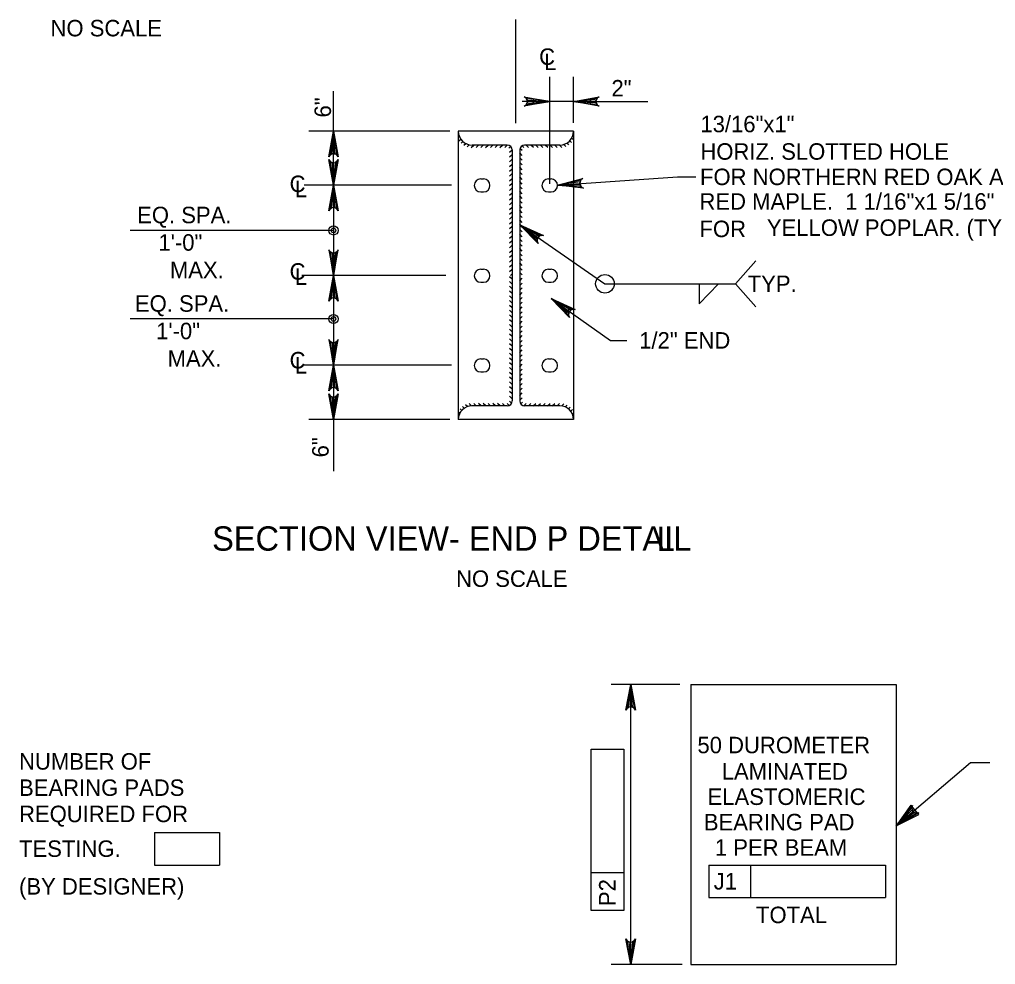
# Model space of a CAD drawing. Extents: x 638175 to 640495, y 294277 to 298435.
# Drawn here: x 639474 to 639651.7, y 297392.9 to 297564.9 of the extents above; entities that cross this region are included whole.
import ezdxf

# ---------------------------------------------------------------- set-up
doc = ezdxf.new("R2010")
doc.units = 0
for name, color, linetype in [('2', 7, 'Continuous'), ('3', 7, 'Continuous'), ('4', 7, 'Continuous'), ('7', 7, 'Continuous')]:
    doc.layers.add(name, color=color, linetype=linetype)

msp = doc.modelspace()

# ---------------------------------------------------------------- linework, layer by layer
at = {"layer": '2'}
for p, q in [((639594.19, 297443.9), (639581.72, 297443.9)), ((639647.13, 297429.69), (639650.64, 297429.69)), ((639594.66, 297392.94), (639581.72, 297392.94))]:
    msp.add_line(p, q, dxfattribs=at)
for points in [[(639585.27, 297443.9), (639586.14, 297439.24), (639585.89, 297439.6), (639585.58, 297439.78), (639585.27, 297439.84), (639584.95, 297439.78), (639584.64, 297439.6), (639584.39, 297439.24), (639585.27, 297443.9), (639584.64, 297439.6), (639584.95, 297439.78), (639585.27, 297443.9), (639585.27, 297439.84), (639585.58, 297439.78), (639585.27, 297443.9), (639585.89, 297439.6)], [(639633.57, 297418.18), (639647.13, 297429.69)], [(639633.57, 297418.18), (639636.56, 297421.87), (639636.44, 297421.44), (639636.51, 297421.09), (639636.67, 297420.81), (639636.91, 297420.61), (639637.25, 297420.49), (639637.69, 297420.53), (639633.57, 297418.18), (639637.25, 297420.49), (639636.91, 297420.61), (639633.57, 297418.18), (639636.67, 297420.81), (639636.51, 297421.09), (639633.57, 297418.18), (639636.44, 297421.44)], [(639585.27, 297392.94), (639584.39, 297397.61), (639584.64, 297397.25), (639584.95, 297397.06), (639585.27, 297397.01), (639585.58, 297397.06), (639585.89, 297397.25), (639586.14, 297397.61), (639585.27, 297392.94), (639585.89, 297397.25), (639585.58, 297397.06), (639585.27, 297392.94), (639585.27, 297397.01), (639584.95, 297397.06), (639585.27, 297392.94), (639584.64, 297397.25)]]:
    msp.add_lwpolyline(points, dxfattribs=at)
for points in [[(639584.87, 297441.54), (639585.66, 297441.54), (639585.27, 297443.9)], [(639633.57, 297418.18), (639637.73, 297420.24), (639636.27, 297421.95)], [(639584.87, 297395.31), (639585.66, 297395.31), (639585.27, 297392.94)]]:
    msp.add_lwpolyline(points, close=True, dxfattribs=at)
at = {"layer": '3'}
for p, q in [((639570.53, 297535.03), (639570.53, 297554.51)), ((639574.86, 297546.15), (639574.86, 297554.51)), ((639531.17, 297534.79), (639531.17, 297551.91)), ((639574.86, 297550.01), (639565.54, 297550.01)), ((639577.86, 297550.01), (639580.86, 297550.01)), ((639580.86, 297550.01), (639588.4, 297550.01)), ((639552.33, 297544.59), (639526.67, 297544.59)), ((639593.77, 297536.31), (639597.09, 297536.31)), ((639531.17, 297534.79), (639531.17, 297482.75)), ((639531.17, 297526.55), (639494.18, 297526.55)), ((639565.06, 297527.56), (639580.57, 297516.84)), ((639604.31, 297516.84), (639608.02, 297521.03)), ((639551.64, 297518.36), (639525.42, 297518.36)), ((639580.57, 297516.84), (639604.31, 297516.84)), ((639597.73, 297516.84), (639597.73, 297513.17)), ((639597.73, 297513.17), (639601.26, 297516.84)), ((639604.31, 297516.84), (639608.02, 297512.64)), ((639570.82, 297514.14), (639581.56, 297506.53)), ((639531.17, 297510.44), (639494.18, 297510.44)), ((639581.56, 297506.53), (639584.56, 297506.53)), ((639552.33, 297492.13), (639526.67, 297492.13)), ((639585.27, 297392.94), (639585.27, 297443.9)), ((639578.08, 297402.77), (639578.08, 297432.16)), ((639578.08, 297432.16), (639583.99, 297432.16)), ((639583.99, 297432.16), (639583.99, 297402.77)), ((639498.61, 297416.96), (639510.41, 297416.96)), ((639498.61, 297416.96), (639498.61, 297411.05)), ((639510.41, 297416.96), (639510.41, 297411.05)), ((639498.61, 297411.05), (639510.41, 297411.05)), ((639599.51, 297411.05), (639631.66, 297411.05)), ((639599.51, 297411.05), (639599.51, 297405.14)), ((639607.07, 297411.05), (639607.07, 297405.14)), ((639631.66, 297411.05), (639631.66, 297405.14)), ((639583.99, 297409.61), (639578.08, 297409.61)), ((639599.51, 297405.14), (639631.66, 297405.14)), ((639583.99, 297402.77), (639578.08, 297402.77))]:
    msp.add_line(p, q, dxfattribs=at)
for points in [[(639570.53, 297550.01), (639565.87, 297549.14), (639566.22, 297549.39), (639566.41, 297549.7), (639566.46, 297550.01), (639566.41, 297550.33), (639566.22, 297550.64), (639565.87, 297550.89), (639570.53, 297550.01), (639566.22, 297550.64), (639566.41, 297550.33), (639570.53, 297550.01), (639566.46, 297550.01), (639566.41, 297549.7), (639570.53, 297550.01), (639566.22, 297549.39)], [(639574.86, 297550.01), (639579.52, 297550.89), (639579.16, 297550.64), (639578.97, 297550.33), (639578.92, 297550.01), (639578.97, 297549.7), (639579.16, 297549.39), (639579.52, 297549.14), (639574.86, 297550.01), (639579.16, 297549.39), (639578.97, 297549.7), (639574.86, 297550.01), (639578.92, 297550.01), (639578.97, 297550.33), (639574.86, 297550.01), (639579.16, 297550.64)], [(639531.17, 297544.59), (639532.04, 297539.93), (639531.79, 297540.28), (639531.48, 297540.47), (639531.17, 297540.52), (639530.86, 297540.47), (639530.54, 297540.28), (639530.3, 297539.93), (639531.17, 297544.59), (639530.54, 297540.28), (639530.86, 297540.47), (639531.17, 297544.59), (639531.17, 297540.52), (639531.48, 297540.47), (639531.17, 297544.59), (639531.79, 297540.28)], [(639531.17, 297534.79), (639530.3, 297539.45), (639530.54, 297539.1), (639530.86, 297538.91), (639531.17, 297538.86), (639531.48, 297538.91), (639531.79, 297539.1), (639532.04, 297539.45), (639531.17, 297534.79), (639531.79, 297539.1), (639531.48, 297538.91), (639531.17, 297534.79), (639531.17, 297538.86), (639530.86, 297538.91), (639531.17, 297534.79), (639530.54, 297539.1)], [(639571.95, 297534.81), (639593.77, 297536.31)], [(639571.95, 297534.81), (639576.54, 297536), (639576.2, 297535.73), (639576.04, 297535.41), (639576, 297535.09), (639576.08, 297534.78), (639576.28, 297534.48), (639576.66, 297534.26), (639571.95, 297534.81), (639576.28, 297534.48), (639576.08, 297534.78), (639571.95, 297534.81), (639576, 297535.09), (639576.04, 297535.41), (639571.95, 297534.81), (639576.2, 297535.73)], [(639531.17, 297534.79), (639532.04, 297530.13), (639531.79, 297530.49), (639531.48, 297530.68), (639531.17, 297530.73), (639530.86, 297530.68), (639530.54, 297530.49), (639530.3, 297530.13), (639531.17, 297534.79), (639530.54, 297530.49), (639530.86, 297530.68), (639531.17, 297534.79), (639531.17, 297530.73), (639531.48, 297530.68), (639531.17, 297534.79), (639531.79, 297530.49)], [(639565.06, 297527.56), (639569.39, 297525.63), (639568.96, 297525.63), (639568.63, 297525.48), (639568.41, 297525.25), (639568.27, 297524.96), (639568.25, 297524.6), (639568.4, 297524.19), (639565.06, 297527.56), (639568.25, 297524.6), (639568.27, 297524.96), (639565.06, 297527.56), (639568.41, 297525.25), (639568.63, 297525.48), (639565.06, 297527.56), (639568.96, 297525.63)], [(639531.17, 297518.36), (639532.04, 297523.02), (639531.79, 297522.66), (639531.48, 297522.47), (639531.17, 297522.42), (639530.86, 297522.47), (639530.54, 297522.66), (639530.3, 297523.02), (639531.17, 297518.36), (639530.54, 297522.66), (639530.86, 297522.47), (639531.17, 297518.36), (639531.17, 297522.42), (639531.48, 297522.47), (639531.17, 297518.36), (639531.79, 297522.66)], [(639531.17, 297518.36), (639532.04, 297513.69), (639531.79, 297514.05), (639531.48, 297514.24), (639531.17, 297514.29), (639530.86, 297514.24), (639530.54, 297514.05), (639530.3, 297513.69), (639531.17, 297518.36), (639530.54, 297514.05), (639530.86, 297514.24), (639531.17, 297518.36), (639531.17, 297514.29), (639531.48, 297514.24), (639531.17, 297518.36), (639531.79, 297514.05)], [(639570.82, 297514.14), (639575.13, 297512.16), (639574.69, 297512.16), (639574.36, 297512.01), (639574.14, 297511.79), (639574, 297511.5), (639573.97, 297511.14), (639574.12, 297510.73), (639570.82, 297514.14), (639573.97, 297511.14), (639574, 297511.5), (639570.82, 297514.14), (639574.14, 297511.79), (639574.36, 297512.01), (639570.82, 297514.14), (639574.69, 297512.16)], [(639531.17, 297502.04), (639532.04, 297506.7), (639531.79, 297506.34), (639531.48, 297506.16), (639531.17, 297506.1), (639530.86, 297506.16), (639530.54, 297506.34), (639530.3, 297506.7), (639531.17, 297502.04), (639530.54, 297506.34), (639530.86, 297506.16), (639531.17, 297502.04), (639531.17, 297506.1), (639531.48, 297506.16), (639531.17, 297502.04), (639531.79, 297506.34)], [(639531.17, 297502.04), (639532.04, 297497.38), (639531.79, 297497.74), (639531.48, 297497.92), (639531.17, 297497.98), (639530.86, 297497.92), (639530.54, 297497.74), (639530.3, 297497.38), (639531.17, 297502.04), (639530.54, 297497.74), (639530.86, 297497.92), (639531.17, 297502.04), (639531.17, 297497.98), (639531.48, 297497.92), (639531.17, 297502.04), (639531.79, 297497.74)], [(639531.17, 297492.13), (639530.3, 297496.79), (639530.54, 297496.43), (639530.86, 297496.24), (639531.17, 297496.19), (639531.48, 297496.24), (639531.79, 297496.43), (639532.04, 297496.79), (639531.17, 297492.13), (639531.79, 297496.43), (639531.48, 297496.24), (639531.17, 297492.13), (639531.17, 297496.19), (639530.86, 297496.24), (639531.17, 297492.13), (639530.54, 297496.43)]]:
    msp.add_lwpolyline(points, dxfattribs=at)
for points in [[(639567.53, 297550.51), (639567.53, 297549.51), (639570.53, 297550.01)], [(639577.86, 297550.51), (639577.86, 297549.51), (639574.86, 297550.01)], [(639530.67, 297541.59), (639531.67, 297541.59), (639531.17, 297544.59)], [(639530.67, 297537.79), (639531.67, 297537.79), (639531.17, 297534.79)], [(639571.95, 297534.81), (639574.96, 297534.77), (639574.93, 297535.27)], [(639530.67, 297531.79), (639531.67, 297531.79), (639531.17, 297534.79)], [(639567.83, 297525.04), (639568.41, 297525.85), (639565.67, 297527.18)], [(639530.67, 297521.36), (639531.67, 297521.36), (639531.17, 297518.36)], [(639530.67, 297515.36), (639531.67, 297515.36), (639531.17, 297518.36)], [(639573.61, 297511.55), (639574.19, 297512.36), (639571.45, 297513.69)], [(639530.67, 297505.04), (639531.67, 297505.04), (639531.17, 297502.04)], [(639530.67, 297499.04), (639531.67, 297499.04), (639531.17, 297502.04)], [(639530.67, 297495.13), (639531.67, 297495.13), (639531.17, 297492.13)]]:
    msp.add_lwpolyline(points, close=True, dxfattribs=at)
for centre, radius in [((639531.17, 297526.55), 0.833), ((639531.17, 297526.55), 0.417), ((639580.57, 297516.84), 1.69), ((639531.17, 297510.44), 0.833), ((639531.17, 297510.44), 0.417)]:
    msp.add_circle(centre, radius, dxfattribs=at)
at = {"layer": '4'}
for p, q in [((639564.38, 297546.09), (639564.38, 297564.94)), ((639553.89, 297544.59), (639553.89, 297492.13)), ((639574.86, 297544.59), (639553.89, 297544.59)), ((639553.89, 297544.51), (639553.89, 297544.51)), ((639574.86, 297543.91), (639574.78, 297543.98)), ((639574.86, 297544.59), (639574.86, 297492.13)), ((639553.89, 297543.64), (639554.03, 297543.77)), ((639553.99, 297542.87), (639554.32, 297543.19)), ((639554.4, 297542.41), (639554.72, 297542.73)), ((639554.9, 297542.04), (639555.23, 297542.37)), ((639573.44, 297541.84), (639573.09, 297542.2)), ((639574.01, 297542.14), (639573.68, 297542.47)), ((639574.48, 297542.54), (639574.16, 297542.86)), ((639574.86, 297543.03), (639574.53, 297543.36)), ((639555.51, 297541.77), (639555.88, 297542.14)), ((639556.24, 297541.64), (639556.69, 297542.09)), ((639562.8, 297542.09), (639556.39, 297542.09)), ((639557.11, 297541.63), (639557.56, 297542.09)), ((639557.98, 297541.63), (639558.43, 297542.09)), ((639558.85, 297541.63), (639559.3, 297542.09)), ((639559.72, 297541.63), (639560.17, 297542.09)), ((639560.59, 297541.63), (639561.04, 297542.09)), ((639561.46, 297541.63), (639561.91, 297542.09)), ((639562.33, 297541.63), (639562.78, 297542.09)), ((639563.09, 297541.52), (639563.41, 297541.84)), ((639563.23, 297540.8), (639563.68, 297541.25)), ((639563.23, 297539.93), (639563.69, 297540.38)), ((639563.69, 297541.2), (639563.69, 297495.52)), ((639565.06, 297541.2), (639565.06, 297495.52)), ((639565.52, 297540.2), (639565.06, 297540.65)), ((639565.52, 297541.07), (639565.11, 297541.47)), ((639565.84, 297541.62), (639565.49, 297541.96)), ((639572.36, 297542.09), (639565.95, 297542.09)), ((639566.69, 297541.63), (639566.24, 297542.09)), ((639567.56, 297541.63), (639567.11, 297542.09)), ((639568.43, 297541.63), (639567.98, 297542.09)), ((639569.3, 297541.63), (639568.85, 297542.09)), ((639570.17, 297541.63), (639569.72, 297542.09)), ((639571.04, 297541.63), (639570.59, 297542.09)), ((639571.91, 297541.63), (639571.46, 297542.09)), ((639572.75, 297541.66), (639572.33, 297542.09)), ((639563.23, 297539.06), (639563.69, 297539.51)), ((639563.23, 297538.19), (639563.69, 297538.64)), ((639565.52, 297539.33), (639565.06, 297539.78)), ((639565.52, 297538.46), (639565.06, 297538.91)), ((639563.23, 297537.32), (639563.69, 297537.77)), ((639563.23, 297536.45), (639563.69, 297536.9)), ((639565.52, 297537.59), (639565.06, 297538.04)), ((639565.52, 297536.72), (639565.06, 297537.17)), ((639557.98, 297535.92), (639558.47, 297535.92)), ((639563.23, 297535.58), (639563.69, 297536.03)), ((639563.23, 297534.71), (639563.69, 297535.16)), ((639565.52, 297535.85), (639565.06, 297536.3)), ((639565.52, 297534.98), (639565.06, 297535.43)), ((639570.28, 297535.92), (639570.77, 297535.92)), ((639552.66, 297534.79), (639525.83, 297534.79)), ((639557.98, 297533.56), (639558.47, 297533.56)), ((639563.23, 297533.84), (639563.69, 297534.29)), ((639563.23, 297532.97), (639563.69, 297533.42)), ((639565.52, 297534.11), (639565.06, 297534.56)), ((639565.52, 297533.24), (639565.06, 297533.69)), ((639570.28, 297533.56), (639570.77, 297533.56)), ((639563.23, 297532.1), (639563.69, 297532.55)), ((639563.23, 297531.23), (639563.69, 297531.68)), ((639565.52, 297532.37), (639565.06, 297532.82)), ((639565.52, 297531.5), (639565.06, 297531.95)), ((639563.23, 297530.36), (639563.69, 297530.81)), ((639563.23, 297529.49), (639563.69, 297529.94)), ((639565.52, 297530.63), (639565.06, 297531.08)), ((639565.52, 297529.76), (639565.06, 297530.21)), ((639563.23, 297528.62), (639563.69, 297529.07)), ((639563.23, 297527.75), (639563.69, 297528.2)), ((639565.52, 297528.89), (639565.06, 297529.34)), ((639565.52, 297528.02), (639565.06, 297528.47)), ((639563.23, 297526.88), (639563.69, 297527.33)), ((639563.23, 297526.01), (639563.69, 297526.46)), ((639565.52, 297527.15), (639565.06, 297527.6)), ((639565.52, 297526.28), (639565.06, 297526.73)), ((639563.23, 297525.14), (639563.69, 297525.59)), ((639563.23, 297524.27), (639563.69, 297524.72)), ((639565.52, 297525.41), (639565.06, 297525.86)), ((639565.52, 297524.54), (639565.06, 297524.99)), ((639563.23, 297523.4), (639563.69, 297523.85)), ((639563.23, 297522.53), (639563.69, 297522.98)), ((639565.52, 297523.67), (639565.06, 297524.12)), ((639565.52, 297522.8), (639565.06, 297523.25)), ((639563.23, 297521.66), (639563.69, 297522.11)), ((639563.23, 297520.79), (639563.69, 297521.24)), ((639565.52, 297521.93), (639565.06, 297522.38)), ((639565.52, 297521.06), (639565.06, 297521.51)), ((639557.98, 297519.49), (639558.47, 297519.49)), ((639563.23, 297519.92), (639563.69, 297520.37)), ((639563.23, 297519.05), (639563.69, 297519.5)), ((639565.52, 297520.19), (639565.06, 297520.64)), ((639565.52, 297519.32), (639565.06, 297519.77)), ((639570.28, 297519.49), (639570.77, 297519.49)), ((639563.69, 297517.67), (639563.23, 297518.12)), ((639563.41, 297518.36), (639563.69, 297518.63)), ((639565.52, 297518.45), (639565.06, 297518.9)), ((639565.06, 297518.27), (639565.15, 297518.36)), ((639565.06, 297517.4), (639565.52, 297517.85)), ((639557.98, 297517.13), (639558.47, 297517.13)), ((639563.69, 297516.8), (639563.23, 297517.25)), ((639563.69, 297515.93), (639563.23, 297516.38)), ((639565.06, 297516.53), (639565.52, 297516.98)), ((639565.06, 297515.66), (639565.52, 297516.11)), ((639570.28, 297517.13), (639570.77, 297517.13)), ((639563.69, 297515.06), (639563.23, 297515.51)), ((639563.69, 297514.19), (639563.23, 297514.64)), ((639563.69, 297513.32), (639563.23, 297513.77)), ((639565.06, 297514.79), (639565.52, 297515.24)), ((639565.06, 297513.92), (639565.52, 297514.37)), ((639563.69, 297512.45), (639563.23, 297512.9)), ((639563.69, 297511.58), (639563.23, 297512.03)), ((639565.06, 297513.05), (639565.52, 297513.5)), ((639565.06, 297512.18), (639565.52, 297512.63)), ((639563.69, 297510.71), (639563.23, 297511.16)), ((639563.69, 297509.84), (639563.23, 297510.29)), ((639565.06, 297511.31), (639565.52, 297511.76)), ((639565.06, 297510.44), (639565.52, 297510.89)), ((639563.69, 297508.97), (639563.23, 297509.42)), ((639563.69, 297508.1), (639563.23, 297508.55)), ((639565.06, 297509.57), (639565.52, 297510.02)), ((639565.06, 297508.7), (639565.52, 297509.15)), ((639563.69, 297507.23), (639563.23, 297507.68)), ((639563.69, 297506.36), (639563.23, 297506.81)), ((639565.06, 297507.83), (639565.52, 297508.28)), ((639565.06, 297506.96), (639565.52, 297507.41)), ((639563.69, 297505.49), (639563.23, 297505.94)), ((639563.69, 297504.62), (639563.23, 297505.07)), ((639565.06, 297506.09), (639565.52, 297506.54)), ((639565.06, 297505.22), (639565.52, 297505.67)), ((639557.98, 297503.15), (639558.47, 297503.15)), ((639563.69, 297503.75), (639563.23, 297504.2)), ((639563.69, 297502.88), (639563.23, 297503.33)), ((639565.06, 297504.35), (639565.52, 297504.81)), ((639565.06, 297503.48), (639565.52, 297503.93)), ((639570.28, 297503.15), (639570.77, 297503.15)), ((639552.66, 297502.04), (639525.56, 297502.04)), ((639563.69, 297502.01), (639563.23, 297502.46)), ((639563.69, 297501.14), (639563.23, 297501.59)), ((639565.06, 297502.61), (639565.52, 297503.06)), ((639565.06, 297501.74), (639565.52, 297502.19)), ((639565.06, 297500.87), (639565.52, 297501.32)), ((639557.98, 297500.79), (639558.47, 297500.79)), ((639563.69, 297500.27), (639563.23, 297500.72)), ((639563.69, 297499.4), (639563.23, 297499.85)), ((639565.06, 297500), (639565.52, 297500.46)), ((639565.06, 297499.13), (639565.52, 297499.58)), ((639570.28, 297500.79), (639570.77, 297500.79)), ((639563.69, 297498.53), (639563.23, 297498.98)), ((639563.69, 297497.66), (639563.23, 297498.11)), ((639565.06, 297498.26), (639565.52, 297498.71)), ((639565.06, 297497.39), (639565.52, 297497.84)), ((639563.69, 297496.79), (639563.23, 297497.24)), ((639563.69, 297495.92), (639563.23, 297496.37)), ((639565.06, 297496.52), (639565.52, 297496.97)), ((639565.06, 297495.65), (639565.52, 297496.11)), ((639554.98, 297494.19), (639554.65, 297494.51)), ((639555.56, 297494.48), (639555.21, 297494.83)), ((639556.28, 297494.62), (639555.87, 297495.03)), ((639562.8, 297494.63), (639556.39, 297494.63)), ((639557.15, 297494.63), (639556.7, 297495.08)), ((639558.02, 297494.63), (639557.57, 297495.08)), ((639558.89, 297494.63), (639558.44, 297495.08)), ((639559.76, 297494.63), (639559.31, 297495.08)), ((639560.63, 297494.63), (639560.18, 297495.08)), ((639561.5, 297494.63), (639561.05, 297495.08)), ((639562.37, 297494.63), (639561.92, 297495.08)), ((639563.16, 297494.7), (639562.79, 297495.08)), ((639563.6, 297495.13), (639563.23, 297495.5)), ((639565.25, 297494.97), (639565.58, 297495.29)), ((639565.79, 297494.64), (639566.23, 297495.08)), ((639572.36, 297494.63), (639565.95, 297494.63)), ((639566.65, 297494.63), (639567.1, 297495.08)), ((639567.52, 297494.63), (639567.97, 297495.08)), ((639568.39, 297494.63), (639568.84, 297495.08)), ((639569.26, 297494.63), (639569.71, 297495.08)), ((639570.13, 297494.63), (639570.58, 297495.08)), ((639571, 297494.63), (639571.45, 297495.08)), ((639571.87, 297494.63), (639572.32, 297495.08)), ((639572.71, 297494.6), (639573.1, 297494.98)), ((639573.39, 297494.41), (639573.72, 297494.74)), ((639573.93, 297494.07), (639574.25, 297494.39)), ((639554.17, 297493.26), (639553.89, 297493.53)), ((639553.94, 297492.61), (639553.89, 297492.66)), ((639554.52, 297493.78), (639554.2, 297494.1)), ((639574.35, 297493.63), (639574.68, 297493.95)), ((639574.67, 297493.08), (639574.86, 297493.27)), ((639574.86, 297492.13), (639553.89, 297492.13)), ((639574.84, 297492.38), (639574.86, 297492.39)), ((639596.22, 297443.9), (639596.22, 297392.94)), ((639596.22, 297443.9), (639633.57, 297443.9)), ((639633.57, 297443.9), (639633.57, 297392.94)), ((639596.22, 297392.94), (639633.57, 297392.94))]:
    msp.add_line(p, q, dxfattribs=at)
for centre, radius, start, end in [((639556.39, 297544.59), 2.5, 180, 270), ((639572.36, 297544.59), 2.5, 270, 0), ((639562.8, 297541.2), 0.889, 0, 90), ((639565.95, 297541.2), 0.889, 90, 180), ((639557.98, 297534.74), 1.18, 90, 270), ((639558.47, 297534.74), 1.18, 270, 90), ((639570.28, 297534.74), 1.18, 90, 270), ((639570.77, 297534.74), 1.18, 270, 90), ((639557.98, 297518.31), 1.18, 90, 270), ((639558.47, 297518.31), 1.18, 270, 90), ((639570.28, 297518.31), 1.18, 90, 270), ((639570.77, 297518.31), 1.18, 270, 90), ((639557.98, 297501.97), 1.18, 90, 270), ((639558.47, 297501.97), 1.18, 270, 90), ((639570.28, 297501.97), 1.18, 90, 270), ((639570.77, 297501.97), 1.18, 270, 90), ((639556.39, 297492.13), 2.5, 90, 180), ((639562.8, 297495.52), 0.889, 270, 0), ((639565.95, 297495.52), 0.889, 180, 270), ((639572.36, 297492.13), 2.5, 0, 90)]:
    msp.add_arc(centre, radius, start, end, dxfattribs=at)
at = {"layer": '7'}
for p, q in [((639585.27, 297443.9), (639585.27, 297443.9)), ((639597.54, 297443.9), (639597.54, 297443.9)), ((639597.54, 297392.94), (639597.54, 297392.94))]:
    msp.add_line(p, q, dxfattribs=at)

# ---------------------------------------------------------------- texts
at = {"layer": '3'}
for s, height, p in [('NO SCALE', 3, (639479.67, 297561.87)), ('C', 3, (639568.6, 297556.68)), ('L', 3, (639569.54, 297555.74)), ('2"', 3, (639581.76, 297550.93)), ('13/16"x1"', 3, (639597.95, 297544.42)), ('HORIZ. SLOTTED HOLE', 3, (639597.95, 297539.42)), ('FOR NORTHERN RED OAK AND', 3, (639597.88, 297534.8)), ('C', 3, (639523.18, 297533.53)), ('L', 3, (639524.12, 297532.59)), ('RED MAPLE.  1 1/16"x1 5/16"', 3, (639597.78, 297530.33)), ('EQ. SPA.', 3, (639495.44, 297527.86)), ('FOR ', 3, (639597.78, 297525.33)), ('YELLOW POPLAR. (TYP.)', 3, (639610.05, 297525.56)), ('1\'-0"', 3, (639499.31, 297522.86)), ('MAX.', 3, (639501.4, 297517.86)), ('C', 3, (639523.18, 297517.58)), ('L', 3, (639524.12, 297516.64)), ('TYP.', 3, (639606.56, 297515.34)), ('EQ. SPA.', 3, (639495.03, 297511.75)), ('1\'-0"', 3, (639498.89, 297506.75)), ('1/2" END  ', 3, (639586.81, 297505.04)), ('MAX.', 3, (639500.98, 297501.75)), ('C', 3, (639523.18, 297501.43)), ('L', 3, (639524.12, 297500.49)), ('SECTION VIEW- END P DETAIL', 4.4292, (639509.08, 297468.26)), ('NO SCALE', 3, (639553.48, 297461.67)), ('50 DUROMETER', 3, (639597.41, 297431.39)), ('NUMBER OF', 3, (639473.94, 297428.41)), ('LAMINATED', 3, (639601.83, 297426.59)), ('BEARING PADS', 3, (639473.94, 297423.63)), ('ELASTOMERIC', 3, (639599.25, 297421.98)), ('REQUIRED FOR', 3, (639473.94, 297418.85)), ('BEARING PAD', 3, (639598.58, 297417.36)), ('TESTING.', 3, (639473.94, 297412.53)), ('1 PER BEAM', 3, (639600.59, 297412.74)), ('(BY DESIGNER)', 3, (639473.94, 297405.66)), ('TOTAL', 3, (639608.07, 297400.47))]:
    msp.add_text(s, height=height, dxfattribs=at).set_placement(p)
for s, rotation, p in [('6"', 90, (639530.72, 297547.11)), ('6"', 90, (639530.29, 297485.24)), ('J1', 359.9382, (639600.37, 297406.59)), ('P2', 90, (639582.5, 297403.58))]:
    msp.add_text(s, height=3, rotation=rotation, dxfattribs=at).set_placement(p)
at = {"layer": '4'}
msp.add_text('L', height=4.43, dxfattribs=at).set_placement((639589.98, 297468.2))

doc.saveas('drawing.dxf')
